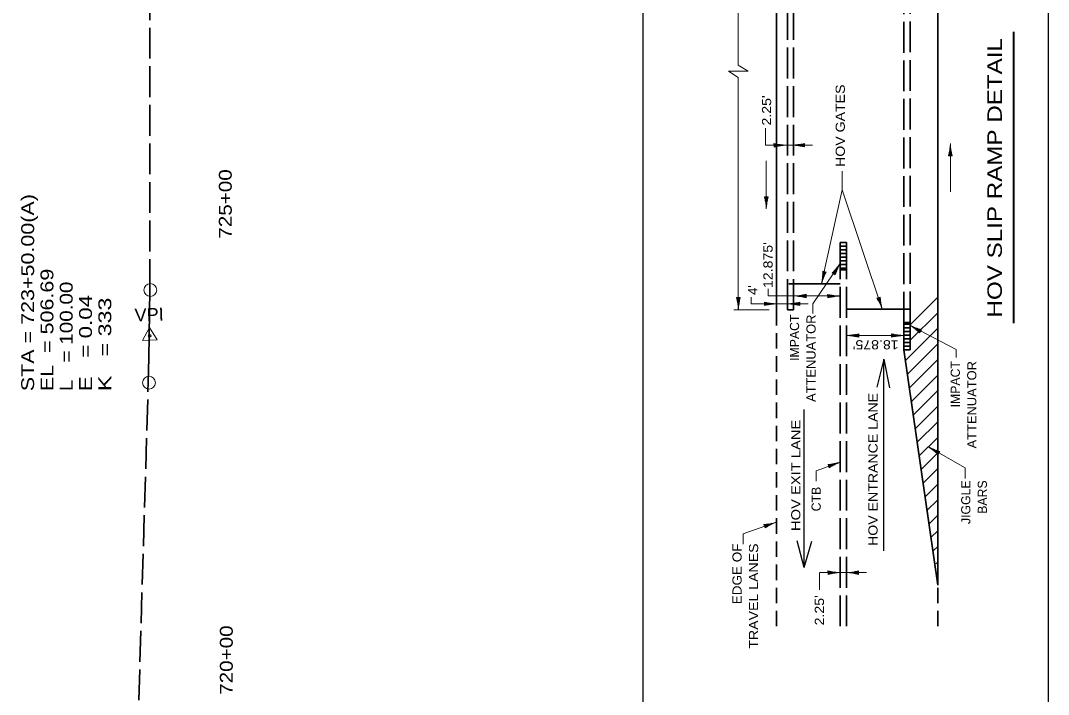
# Model space of a CAD drawing. Extents: x 2363427 to 2368559, y 6957299 to 6980140.
# Drawn here: x 2366615 to 2367735, y 6972815 to 6973549 of the extents above; entities that cross this region are included whole.
import ezdxf
from ezdxf.enums import TextEntityAlignment as Align

# ---------------------------------------------------------------- set-up
doc = ezdxf.new("R2010")
doc.units = 0
doc.header["$LTSCALE"] = 5.6
doc.linetypes.add('LONG_DASHED', pattern=[7.5, 6, -1.5])
doc.linetypes.add('MEDIUM_DASHED', pattern=[4.5, 3, -1.5])
for name, color, linetype, lineweight in [('44', 7, 'Continuous', 13), ('61', 7, 'Continuous', 25), ('8', 7, 'Continuous', 13)]:
    doc.layers.add(name, color=color, linetype=linetype, lineweight=lineweight)

msp = doc.modelspace()

# ---------------------------------------------------------------- linework, layer by layer
at = {"layer": '44', "linetype": 'LONG_DASHED', "lineweight": 35}
msp.add_line((2366755.923, 6973255.766), (2366755.923, 6977094.896), dxfattribs=at)
at = {"layer": '44'}
for p, q in [((2366755.597, 6973215.087), (2366748.026, 6973200.814)), ((2366755.597, 6973215.087), (2366764.177, 6973201.397)), ((2366748.026, 6973200.814), (2366764.177, 6973201.397))]:
    msp.add_line(p, q, dxfattribs=at)
at = {"layer": '44', "linetype": 'LONG_DASHED', "lineweight": 35}
msp.add_lwpolyline([(2366721.421, 6970255.63), (2366697.42, 6971055.666), (2366696.745, 6971081.484), (2366696.27, 6971107.302), (2366695.996, 6971133.119), (2366695.92, 6971155.671), (2366696.02, 6971181.488), (2366696.32, 6971207.306), (2366696.82, 6971233.123), (2366697.42, 6971255.675), (2366754.423, 6973155.761), (2366755.097, 6973181.578), (2366755.548, 6973205.764), (2366755.835, 6973231.583), (2366755.923, 6973255.766)], dxfattribs=at)
at = {"layer": '44'}
for centre, radius in [((2366756.691, 6973255.766), 7), ((2366755.924, 6973205.763), 1.5), ((2366755.191, 6973154.783), 7)]:
    msp.add_circle(centre, radius, dxfattribs=at)
at = {"layer": '8'}
for p, q in [((2367396.933, 6973500.427), (2367396.932, 6973786.1)), ((2367407.746, 6973493.892), (2367396.933, 6973500.427)), ((2367396.932, 6973234.282), (2367396.933, 6973487.358)), ((2367426.604, 6973413.502), (2367426.604, 6973431.93)), ((2367426.604, 6973413.502), (2367477.626, 6973413.502)), ((2367435.802, 6973411.438), (2367435.758, 6973415.268)), ((2367435.762, 6973414.788), (2367438.143, 6973414.815)), ((2367435.769, 6973414.288), (2367440.63, 6973414.342)), ((2367435.774, 6973413.789), (2367444.384, 6973413.884)), ((2367435.779, 6973413.29), (2367448.342, 6973413.43)), ((2367469.151, 6973413.554), (2367456.588, 6973413.566)), ((2367469.152, 6973414.054), (2367461.803, 6973414.061)), ((2367469.153, 6973414.554), (2367464.878, 6973414.559)), ((2367469.152, 6973415.054), (2367467.568, 6973415.056)), ((2367469.154, 6973415.404), (2367469.149, 6973411.574)), ((2367627.861, 6973414.975), (2367627.86, 6973362.78)), ((2367627.912, 6973401.822), (2367627.924, 6973414.384)), ((2367435.788, 6973412.789), (2367443.134, 6973412.87)), ((2367435.79, 6973412.289), (2367440.068, 6973412.336)), ((2367435.798, 6973411.789), (2367437.382, 6973411.808)), ((2367469.152, 6973413.054), (2367460.541, 6973413.064)), ((2367469.15, 6973412.554), (2367464.29, 6973412.558)), ((2367469.152, 6973412.054), (2367466.77, 6973412.056)), ((2367626.412, 6973401.822), (2367626.414, 6973404.204)), ((2367626.912, 6973401.822), (2367626.917, 6973406.684)), ((2367627.413, 6973401.822), (2367627.422, 6973410.432)), ((2367628.412, 6973401.822), (2367628.418, 6973409.17)), ((2367628.912, 6973401.82), (2367628.916, 6973406.096)), ((2367629.412, 6973401.82), (2367629.414, 6973403.404)), ((2367427.368, 6973344.147), (2367427.368, 6973396.342)), ((2367629.763, 6973401.82), (2367625.932, 6973401.824)), ((2367425.466, 6973357.302), (2367429.296, 6973357.298)), ((2367425.817, 6973357.302), (2367425.814, 6973355.718)), ((2367426.317, 6973357.302), (2367426.31, 6973353.026)), ((2367426.817, 6973357.3), (2367426.808, 6973349.952)), ((2367427.317, 6973357.3), (2367427.304, 6973344.738)), ((2367427.816, 6973357.3), (2367427.806, 6973348.69)), ((2367428.317, 6973357.3), (2367428.312, 6973352.438)), ((2367428.818, 6973357.3), (2367428.814, 6973354.919)), ((2367553.53, 6973234.862), (2367509.82, 6973364.831)), ((2367507.898, 6973284.636), (2367477.911, 6973240.824)), ((2367507.971, 6973284.742), (2367500.402, 6973273.682)), ((2367500.541, 6973273.626), (2367505.012, 6973280.984)), ((2367500.967, 6973273.367), (2367507.492, 6973284.104)), ((2367501.396, 6973273.109), (2367505.212, 6973279.388)), ((2367490.682, 6973275.699), (2367487.708, 6973263.491)), ((2367490.194, 6973275.816), (2367488.456, 6973268.676)), ((2367489.708, 6973275.935), (2367488.696, 6973271.78)), ((2367489.224, 6973276.053), (2367488.848, 6973274.514)), ((2367488.882, 6973276.136), (2367492.604, 6973275.23)), ((2367491.164, 6973275.58), (2367489.13, 6973267.216)), ((2367491.651, 6973275.463), (2367490.502, 6973270.738)), ((2367492.138, 6973275.344), (2367491.574, 6973273.031)), ((2367502.55, 6973272.406), (2367499.276, 6973274.396)), ((2367499.687, 6973274.145), (2367500.922, 6973276.18)), ((2367500.114, 6973273.884), (2367502.638, 6973278.041)), ((2367501.822, 6973272.848), (2367504.042, 6973276.502)), ((2367502.25, 6973272.588), (2367503.072, 6973273.942)), ((2367429.47, 6973256.898), (2367429.469, 6973249.288)), ((2367395.104, 6973247.742), (2367398.935, 6973247.738)), ((2367395.455, 6973247.742), (2367395.454, 6973246.158)), ((2367395.955, 6973247.742), (2367395.95, 6973243.466)), ((2367396.455, 6973247.74), (2367396.448, 6973240.392)), ((2367396.955, 6973247.74), (2367396.942, 6973235.178)), ((2367397.455, 6973247.74), (2367397.444, 6973239.13)), ((2367397.956, 6973247.74), (2367397.951, 6973242.878)), ((2367398.456, 6973247.74), (2367398.452, 6973245.359)), ((2367411.012, 6973247.832), (2367411.012, 6973240.885)), ((2367429.469, 6973249.288), (2367507.898, 6973249.288)), ((2367470.975, 6973249.343), (2367458.412, 6973249.356)), ((2367470.976, 6973248.844), (2367462.364, 6973248.854)), ((2367470.976, 6973249.844), (2367463.626, 6973249.85)), ((2367470.974, 6973248.343), (2367466.112, 6973248.348)), ((2367470.976, 6973250.344), (2367466.702, 6973250.349)), ((2367470.976, 6973247.843), (2367468.594, 6973247.846)), ((2367470.977, 6973250.844), (2367469.393, 6973250.846)), ((2367470.978, 6973251.194), (2367470.973, 6973247.364)), ((2367494.246, 6973247.143), (2367494.205, 6973250.974)), ((2367494.21, 6973250.494), (2367496.59, 6973250.52)), ((2367494.214, 6973249.994), (2367499.076, 6973250.048)), ((2367494.22, 6973249.494), (2367502.829, 6973249.588)), ((2367494.226, 6973248.994), (2367506.79, 6973249.134)), ((2367494.232, 6973248.494), (2367501.581, 6973248.576)), ((2367494.237, 6973247.994), (2367498.513, 6973248.04)), ((2367494.242, 6973247.494), (2367495.826, 6973247.512)), ((2367547.754, 6973247.006), (2367551.413, 6973248.142)), ((2367548.09, 6973247.11), (2367548.558, 6973245.597)), ((2367548.566, 6973247.259), (2367549.835, 6973243.175)), ((2367549.045, 6973247.406), (2367551.224, 6973240.388)), ((2367549.522, 6973247.556), (2367553.246, 6973235.556)), ((2367549.998, 6973247.703), (2367552.552, 6973239.481)), ((2367550.476, 6973247.852), (2367551.918, 6973243.209)), ((2367550.954, 6973248), (2367551.659, 6973245.726)), ((2367584.023, 6973217.965), (2367614.044, 6973247.986)), ((2367392.203, 6973234.281), (2367430.586, 6973234.281)), ((2367411.012, 6973240.885), (2367473.059, 6973240.885)), ((2367425.398, 6973238.739), (2367425.357, 6973242.57)), ((2367425.362, 6973242.09), (2367427.742, 6973242.116)), ((2367425.367, 6973241.59), (2367430.228, 6973241.644)), ((2367425.372, 6973241.09), (2367433.982, 6973241.184)), ((2367425.378, 6973240.59), (2367437.942, 6973240.73)), ((2367425.384, 6973240.09), (2367432.734, 6973240.172)), ((2367425.39, 6973239.59), (2367429.666, 6973239.636)), ((2367425.395, 6973239.09), (2367426.978, 6973239.108)), ((2367464.03, 6973240.719), (2367451.467, 6973240.732)), ((2367464.028, 6973240.22), (2367455.42, 6973240.229)), ((2367464.028, 6973241.219), (2367456.682, 6973241.226)), ((2367464.029, 6973239.719), (2367459.167, 6973239.724)), ((2367464.031, 6973241.719), (2367459.754, 6973241.724)), ((2367464.029, 6973239.219), (2367461.648, 6973239.222)), ((2367464.032, 6973242.219), (2367462.448, 6973242.222)), ((2367464.03, 6973242.57), (2367464.028, 6973238.74)), ((2367477.911, 6973240.823), (2367477.911, 6973230.158)), ((2367584.052, 6973201.024), (2367614.045, 6973231.016)), ((2367578.966, 6973178.97), (2367614.044, 6973214.048)), ((2367595.384, 6973210.866), (2367584.523, 6973217.182)), ((2367595.132, 6973210.435), (2367587.69, 6973214.762)), ((2367595.634, 6973211.298), (2367589.282, 6973214.994)), ((2367594.882, 6973210.002), (2367590.678, 6973212.446)), ((2367595.887, 6973211.73), (2367592.191, 6973213.88)), ((2367596.315, 6973212.466), (2367594.388, 6973209.154)), ((2367596.138, 6973212.163), (2367594.77, 6973212.96)), ((2367514.65, 6973206.225), (2367576.333, 6973206.227)), ((2367528.19, 6973206.276), (2367515.628, 6973206.289)), ((2367528.191, 6973205.778), (2367519.582, 6973205.786)), ((2367528.191, 6973206.776), (2367520.844, 6973206.784)), ((2367528.19, 6973205.276), (2367523.33, 6973205.281)), ((2367528.194, 6973207.276), (2367523.917, 6973207.282)), ((2367528.191, 6973204.776), (2367525.81, 6973204.779)), ((2367528.192, 6973207.776), (2367526.608, 6973207.779)), ((2367528.193, 6973208.128), (2367528.188, 6973204.297)), ((2367563.79, 6973204.234), (2367563.747, 6973208.066)), ((2367563.752, 6973207.586), (2367566.133, 6973207.612)), ((2367563.757, 6973207.086), (2367568.62, 6973207.14)), ((2367563.764, 6973206.586), (2367572.372, 6973206.68)), ((2367563.768, 6973206.086), (2367576.332, 6973206.226)), ((2367563.776, 6973205.586), (2367571.123, 6973205.667)), ((2367563.779, 6973205.086), (2367568.056, 6973205.132)), ((2367563.786, 6973204.586), (2367565.37, 6973204.603)), ((2367594.631, 6973209.57), (2367592.572, 6973210.766)), ((2367581.093, 6973164.127), (2367614.045, 6973197.077)), ((2367583.22, 6973149.285), (2367614.046, 6973180.113)), ((2367585.347, 6973134.442), (2367614.045, 6973163.139)), ((2367587.472, 6973119.604), (2367614.046, 6973146.175)), ((2367589.6, 6973104.758), (2367614.045, 6973129.202)), ((2367591.726, 6973089.918), (2367614.045, 6973112.237)), ((2367593.854, 6973075.074), (2367614.044, 6973095.268)), ((2367595.98, 6973060.232), (2367614.045, 6973078.296)), ((2367615.578, 6973078.202), (2367604.718, 6973084.518)), ((2367615.327, 6973077.771), (2367607.884, 6973082.098)), ((2367615.828, 6973078.634), (2367609.476, 6973082.33)), ((2367615.075, 6973077.338), (2367610.872, 6973079.782)), ((2367616.08, 6973079.066), (2367612.384, 6973081.216)), ((2367614.824, 6973076.906), (2367612.766, 6973078.102)), ((2367616.508, 6973079.802), (2367614.582, 6973076.49)), ((2367616.331, 6973079.5), (2367614.962, 6973080.296)), ((2367507.898, 6973068.306), (2367481.78, 6973058.925)), ((2367494.818, 6973065.44), (2367497.078, 6973066.196)), ((2367494.978, 6973064.966), (2367499.588, 6973066.51)), ((2367495.138, 6973064.492), (2367503.302, 6973067.226)), ((2367495.296, 6973064.018), (2367507.209, 6973068.008)), ((2367481.78, 6973058.925), (2367481.779, 6973047.686)), ((2367495.884, 6973062.262), (2367494.668, 6973065.896)), ((2367495.456, 6973063.544), (2367502.424, 6973065.878)), ((2367495.613, 6973063.07), (2367499.669, 6973064.427)), ((2367495.773, 6973062.596), (2367497.274, 6973063.098)), ((2367598.108, 6973045.389), (2367614.044, 6973061.325)), ((2367600.234, 6973030.546), (2367614.046, 6973044.358)), ((2367602.36, 6973015.704), (2367614.046, 6973027.386)), ((2367604.49, 6973000.863), (2367614.045, 6973010.42)), ((2367438.016, 6973002.83), (2367402.366, 6972990.354)), ((2367426.002, 6972996.786), (2367424.786, 6973000.418)), ((2367424.938, 6972999.963), (2367427.195, 6973000.719)), ((2367425.096, 6972999.488), (2367429.706, 6973001.033)), ((2367425.255, 6972999.014), (2367433.42, 6973001.748)), ((2367425.414, 6972998.541), (2367437.326, 6973002.53)), ((2367425.574, 6972998.067), (2367432.541, 6973000.4)), ((2367402.366, 6972990.354), (2367402.366, 6972979.116)), ((2367425.73, 6972997.592), (2367429.786, 6972998.95)), ((2367425.891, 6972997.118), (2367427.392, 6972997.621)), ((2367607.097, 6972986.505), (2367614.046, 6972993.454)), ((2367609.57, 6972972.008), (2367614.045, 6972976.484)), ((2367612.044, 6972957.507), (2367614.046, 6972959.51)), ((2367485.412, 6972948.04), (2367536.435, 6972948.04)), ((2367485.414, 6972929.4), (2367485.415, 6972947.828)), ((2367494.61, 6972945.976), (2367494.566, 6972949.807)), ((2367494.571, 6972949.327), (2367496.952, 6972949.354)), ((2367494.576, 6972948.827), (2367499.439, 6972948.881)), ((2367494.584, 6972948.327), (2367503.192, 6972948.422)), ((2367494.588, 6972947.828), (2367507.151, 6972947.968)), ((2367494.596, 6972947.328), (2367501.942, 6972947.409)), ((2367494.599, 6972946.827), (2367498.878, 6972946.874)), ((2367494.606, 6972946.328), (2367496.19, 6972946.345)), ((2367527.96, 6972948.092), (2367515.397, 6972948.104)), ((2367527.96, 6972947.593), (2367519.35, 6972947.602)), ((2367527.96, 6972948.592), (2367520.612, 6972948.599)), ((2367527.959, 6972947.092), (2367523.098, 6972947.097)), ((2367527.962, 6972949.092), (2367523.686, 6972949.098)), ((2367527.96, 6972946.592), (2367525.58, 6972946.594)), ((2367527.962, 6972949.592), (2367526.377, 6972949.594)), ((2367527.962, 6972949.943), (2367527.958, 6972946.112)), ((2367612.571, 6972941.062), (2367614.044, 6972942.536))]:
    msp.add_line(p, q, dxfattribs=at)
at = {"layer": '8', "lineweight": 35}
for p, q in [((2367438.326, 6973234.129), (2367438.326, 6973786.03)), ((2367614.044, 6972934.175), (2367614.044, 6973786.028)), ((2367507.898, 6973277.66), (2367507.898, 6973307.66)), ((2367514.649, 6973303.66), (2367507.898, 6973303.66)), ((2367514.648, 6973299.66), (2367507.898, 6973299.66)), ((2367514.649, 6973295.66), (2367507.898, 6973295.66)), ((2367514.648, 6973291.66), (2367507.898, 6973291.66)), ((2367514.648, 6973283.66), (2367507.897, 6973283.66)), ((2367514.648, 6973287.66), (2367507.898, 6973287.66)), ((2367514.648, 6973279.66), (2367507.898, 6973279.66)), ((2367451.872, 6973262.66), (2367507.898, 6973262.66)), ((2367514.65, 6973234.86), (2367584.114, 6973234.862)), ((2367577.3, 6973220.596), (2367577.3, 6973190.596)), ((2367577.3, 6973218.598), (2367584.051, 6973218.598)), ((2367577.301, 6973214.597), (2367584.05, 6973214.597)), ((2367584.05, 6973220.596), (2367584.051, 6973190.596)), ((2367577.3, 6973210.597), (2367584.051, 6973210.597)), ((2367577.3, 6973202.596), (2367584.05, 6973202.596)), ((2367577.301, 6973206.596), (2367584.052, 6973206.596)), ((2367577.3, 6973198.597), (2367584.052, 6973198.597)), ((2367577.3, 6973194.597), (2367584.05, 6973194.597)), ((2367577.3, 6973190.596), (2367584.051, 6973190.596)), ((2367577.3, 6973190.596), (2367614.046, 6972934.169))]:
    msp.add_line(p, q, dxfattribs=at)
at = {"layer": '8', "linetype": 'LONG_DASHED', "lineweight": 35}
for p, q in [((2367450.326, 6973234.13), (2367450.326, 6973785.814)), ((2367457.077, 6973234.13), (2367457.076, 6973785.676)), ((2367577.272, 6973220.2), (2367577.273, 6973786.028)), ((2367584.022, 6973220.62), (2367584.022, 6973786.028)), ((2367507.898, 6973277.66), (2367514.648, 6973277.66)), ((2367507.898, 6972889.56), (2367507.898, 6973277.66)), ((2367514.649, 6972889.56), (2367514.648, 6973277.66)), ((2367450.326, 6973234.13), (2367457.076, 6973234.13)), ((2367577.238, 6973220.433), (2367583.987, 6973220.433))]:
    msp.add_line(p, q, dxfattribs=at)
at = {"layer": '8', "lineweight": 40}
msp.add_line((2367696.843, 6973219.568), (2367696.841, 6973536.835), dxfattribs=at)
at = {"layer": '8', "linetype": 'MEDIUM_DASHED', "lineweight": 35}
for p, q in [((2367438.322, 6972889.56), (2367438.326, 6973234.129)), ((2367614.046, 6972889.559), (2367614.046, 6972934.169))]:
    msp.add_line(p, q, dxfattribs=at)
at = {"layer": '8', "lineweight": 25}
for p, q in [((2367555.422, 6973180.616), (2367547.781, 6973150.076)), ((2367468.598, 6972953.639), (2367468.599, 6973125.78)), ((2367468.598, 6972953.639), (2367460.958, 6972982.792)), ((2367468.598, 6972953.639), (2367476.934, 6972982.097))]:
    msp.add_line(p, q, dxfattribs=at)
msp.add_lwpolyline([(2367734.622, 6972753.759), (2367734.622, 6973923.111), (2367292.864, 6973923.111), (2367292.864, 6972753.759)], close=True, dxfattribs=at)
at = {"layer": '8'}
for points in [[(2367407.745, 6973493.892), (2367386.118, 6973493.892), (2367396.933, 6973487.358)], [(2367487.595, 6973262.749), (2367509.82, 6973364.831), (2367509.82, 6973385.06)], [(2367594.681, 6973211.568), (2367633.969, 6973191.135), (2367633.968, 6973182.086)], [(2367605.008, 6973084.192), (2367644.069, 6973062), (2367644.07, 6973050.466)]]:
    msp.add_lwpolyline(points, dxfattribs=at)
at = {"layer": '8', "lineweight": 35}
msp.add_lwpolyline([(2367514.648, 6973277.66), (2367514.648, 6973307.66), (2367507.898, 6973307.66)], dxfattribs=at)
at = {"layer": '8', "lineweight": 25}
msp.add_lwpolyline([(2367555.422, 6972971.686), (2367555.422, 6973180.616), (2367561.674, 6973149.382)], dxfattribs=at)
at = {"layer": '8'}
for centre, start, end in [((2367451.868, 6973485.661), 257.1087, 267.79475), ((2367453.475, 6973341.423), 93.48186, 104.16791), ((2367452.185, 6973341.382), 76.41311, 87.09916), ((2367452.33, 6973485.629), 272.78627, 283.47232), ((2367555.74, 6973418.787), 346.41311, 357.09916), ((2367699.987, 6973418.643), 182.78627, 193.47232), ((2367355.241, 6973340.479), 2.78627, 13.47233), ((2367499.488, 6973340.335), 166.41311, 177.09916), ((2367448.042, 6973325.285), 315.19273, 325.87878), ((2367571.325, 6973250.394), 151.56589, 162.25194), ((2367416.669, 6973276.323), 349.16569, 359.85174), ((2367556.826, 6973242.214), 152.79253, 163.47858), ((2367324.88, 6973230.919), 2.78627, 13.47233), ((2367469.127, 6973230.774), 166.41311, 177.09916), ((2367454.155, 6973321.42), 272.78627, 283.47232), ((2367454.011, 6973177.173), 76.41311, 87.09916), ((2367510.315, 6973321.366), 257.1087, 267.79475), ((2367511.921, 6973177.128), 93.48186, 104.16791), ((2367485.714, 6973210.052), 20.09411, 30.78016), ((2367623.472, 6973252.829), 183.72094, 194.40699), ((2367441.466, 6973312.963), 257.1087, 267.79475), ((2367443.073, 6973168.724), 93.48186, 104.16791), ((2367447.065, 6973168.548), 76.41311, 87.09916), ((2367447.21, 6973312.795), 272.78627, 283.47232), ((2367544.492, 6973156.953), 46.29152, 56.97757), ((2367617.005, 6973281.649), 242.66469, 253.35074), ((2367511.369, 6973278.352), 272.78627, 283.47232), ((2367511.225, 6973134.105), 76.41311, 87.09916), ((2367579.857, 6973278.457), 257.1087, 267.79475), ((2367581.464, 6973134.219), 93.48186, 104.16791), ((2367564.684, 6973024.291), 46.29152, 56.97757), ((2367637.197, 6973148.987), 242.66469, 253.35074), ((2367488.389, 6973137.834), 274.98766, 285.67371), ((2367534.2, 6973001.055), 111.36082, 122.04688), ((2367418.506, 6973072.357), 274.98766, 285.67371), ((2367464.318, 6972935.578), 111.36082, 122.04688), ((2367510.677, 6973020.199), 257.1087, 267.79475), ((2367512.284, 6972875.961), 93.48186, 104.16791), ((2367511.138, 6973020.167), 272.78627, 283.47232), ((2367510.994, 6972875.921), 76.41311, 87.09916)]:
    msp.add_arc(centre, 72.212, start, end, dxfattribs=at)

# ---------------------------------------------------------------- texts
at = {"layer": '44'}
for s, rotation, width, p in [('725+00', 90, 1.2, (2366845.264, 6973349.463)), ('VPI', 2.068, 1.05, (2366755.594, 6973221.962)), ('720+00', 90, 1.2, (2366846.379, 6972852.73))]:
    msp.add_text(s, height=14, rotation=rotation, dxfattribs=dict(at, width=width)).set_placement(p, align=Align.CENTER)
at = {"layer": '61'}
for s, width, p in [('STA = 723+50.00(A)', 1.25, (2366630.068, 6973145.582)), ('EL  = 506.69', 1.25, (2366651.069, 6973145.582)), ('L   = 100.00', 1.2, (2366672.07, 6973145.582)), ('E   = 0.04 ', 1.3, (2366693.071, 6973145.582)), ('K   = 333', 1.35, (2366714.072, 6973145.582))]:
    msp.add_text(s, height=14, rotation=90, dxfattribs=dict(at, width=width)).set_placement(p)
at = {"layer": '8', "width": 1.25}
msp.add_text('HOV SLIP RAMP DETAIL', height=15.75, rotation=90, dxfattribs=at).set_placement((2367683.888, 6973377.964), align=Align.CENTER)
at = {"layer": '8'}
for s, rotation, width, p in [('HOV GATES', 90, 1.15, (2367512.909, 6973389.823)), ("2.25'", 90, 1.15, (2367432.668, 6973434.864)), ("12.875'", 90, 1.15, (2367434.229, 6973257.908)), ("4'", 90, 1.05, (2367417.637, 6973250.39)), ("18.875'", 180, 1.15, (2367571.487, 6973201.119)), ("2.25'", 90, 1.15, (2367490.213, 6972890.543))]:
    msp.add_text(s, height=10, rotation=rotation, dxfattribs=dict(at, width=width)).set_placement(p)
for s, p in [('IMPACT', (2367463.105, 6973229.059)), ('IMPACT', (2367638.145, 6973178.399)), ('JIGGLE', (2367649.617, 6973048.458)), ('BARS', (2367667.616, 6973048.459)), ('CTB', (2367486.678, 6973041.479))]:
    msp.add_text(s, height=10, rotation=90, dxfattribs=at).set_placement(p, align=Align.RIGHT)
for s, width, p in [('ATTENUATOR', 1.05, (2367481.103, 6973229.06)), ('ATTENUATOR', 1.05, (2367656.145, 6973178.399)), ('HOV ENTRANCE LANE', 1.15, (2367548.545, 6973143.693)), ('HOV EXIT LANE', 1.2, (2367464.501, 6973114.539)), ('EDGE OF', 1.1, (2367400.517, 6972979.751)), ('TRAVEL LANES', 1.15, (2367418.517, 6972979.753))]:
    msp.add_text(s, height=10, rotation=90, dxfattribs=dict(at, width=width)).set_placement(p, align=Align.RIGHT)

doc.saveas('drawing.dxf')
